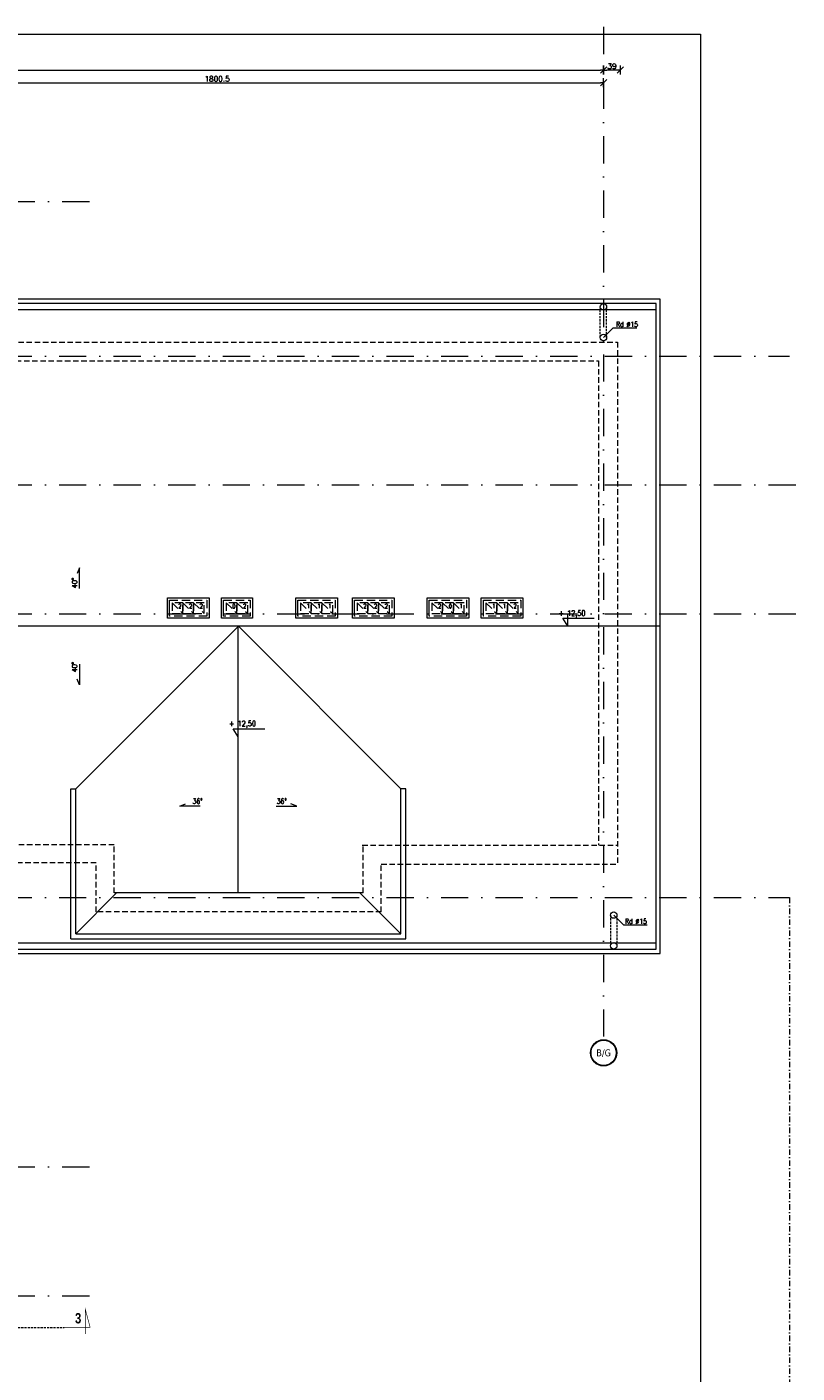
# Model space of a CAD drawing. Header units: millimetres. Extents: x 23192 to 177760, y -399809 to -79279.
# Tile 867 of 868: x 103328 to 105122, y -196709 to -193574. Entities that reach past the tile are written whole.
import ezdxf
from ezdxf.enums import TextEntityAlignment as Align

# ---------------------------------------------------------------- set-up
doc = ezdxf.new("R2010")
doc.units = ezdxf.units.MM
for name, pattern in [('6279-A-FP00$0$DASHED', [0.75, 0.5, -0.25]), ('CARKOVANA', [7.5, 5, -2.5]), ('DASHDOT', [25.4, 12.7, -6.35, 0, -6.35]), ('HIDDEN', [9.525, 6.35, -3.175])]:
    doc.linetypes.add(name, pattern=pattern)
doc.layers.get('0').update_dxf_attribs({"lineweight": 0})
for name, color, linetype, lineweight in [('!! 0_ Istn-widok', 1, 'Continuous', 15), ('!! 0_ Opis', 8, 'Continuous', 13), ('!! 0_Istn-cienka', 4, 'Continuous', 9), ('!! 0_Osie', 1, 'DASHDOT', 13), ('!! wymiary osi', 250, 'Continuous', 9), ('0-osie-liniA', 14, 'DASHDOT', 5), ('0-osie-tx', 66, 'Continuous', 9), ('0-rzedne-blok', 62, 'Continuous', 13)]:
    doc.layers.add(name, color=color, linetype=linetype, lineweight=lineweight)
doc.layers.add('!! 0_ramki', color=66, linetype='Continuous', lineweight=9, plot=False)
doc.layers.add('!! 1_Wyburzenia', color=252, linetype='CARKOVANA', lineweight=13, true_color=0x696969)
doc.styles.add('ARCHETYP', font='romans.shx', dxfattribs={"height": 15})
doc.styles.add('DEUTSCH', font='SIMPLEX8')
doc.styles.add('SIMPLEX', font='simplex.shx', dxfattribs={"width": 0.77})
doc.styles.add('STYLE7', font='ARIALNB.TTF')
doc.styles.add('TAHOMA', font='tahoma.ttf')
doc.styles.add('TXT', font='simplex.shx')
doc.dimstyles.new('DIM50', dxfattribs={"dimscale": 5, "dimtxt": 2.5, "dimasz": 1.5, "dimexe": 0, "dimexo": 0, "dimgap": 0.5, "dimtad": 1, "dimdec": 4, "dimrnd": 0.5, "dimdsep": 46, "dimtxsty": 'TXT', "dimblk1": 'TICK1', "dimblk2": 'TICK1', "dimsah": 1, "dimcen": 0, "dimse1": 1, "dimse2": 1, "dimclrd": 1, "dimclre": 7, "dimclrt": 9, "dimadec": 0, "dimazin": 0, "dimtfac": 1, "dimtdec": 4, "dimtmove": 2, "dimatfit": 3, "dimldrblk": 'TICK1', "dimfxl": 1, "dimtolj": 1, "dimarcsym": 0})

# ---------------------------------------------------------------- blocks, each defined once
blk = doc.blocks.new('*U81')
h = blk.add_hatch(color=256)
edge = h.paths.add_edge_path()
edge.add_arc((0, 0), 30.6, 0, 360)
edge = h.paths.add_edge_path(flags=17)
edge.add_arc((0, 0), 29.4, 0, 360)
for radius in [30.6, 29.4]:
    blk.add_circle((0, 0), radius)
at = {"style": 'TAHOMA', "flags": 8}
blk.add_attdef('ANSICHTSNUMMER', text='', height=16, dxfattribs=at).set_placement((0, 0), align=Align.MIDDLE_CENTER)
blk = doc.blocks.new('TICK1')
at = {"color": 2}
blk.add_line((-1, -1), (1, 1), dxfattribs=at)
at = {"color": 0}
for p, q in [((0, 0), (-1, 0)), ((0, -1.4), (0, 1.4))]:
    blk.add_line(p, q, dxfattribs=at)
blk = doc.blocks.new('*D3755')
at = {"layer": '!! wymiary osi', "color": 1, "lineweight": -2, "transparency": 16777216}
blk.add_line((48925.2, -193735.9), (54984.2, -193735.9), dxfattribs=at)
at = {"layer": 'DEFPOINTS', "color": 0, "transparency": 16777216}
for p in [(48917.7, -193635.5), (54991.7, -193635.5), (54991.7, -193735.9)]:
    blk.add_point(p, dxfattribs=at)
at = {"layer": '!! wymiary osi', "color": 1, "lineweight": -2, "transparency": 16777216, "xscale": 7.5, "yscale": 7.5, "zscale": 7.5, "rotation": 180}
blk.add_blockref('TICK1', (48917.7, -193735.9), dxfattribs=at)
at = {"layer": '!! wymiary osi', "color": 1, "lineweight": -2, "transparency": 16777216, "xscale": 7.5, "yscale": 7.5, "zscale": 7.5}
blk.add_blockref('TICK1', (54991.7, -193735.9), dxfattribs=at)
at = {"layer": '!! wymiary osi', "color": 9, "transparency": 16777216, "insert": (51954.7, -193727.1), "char_height": 12.5, "attachment_point": 5, "style": 'TXT'}
blk.add_mtext('\\A1;6074', dxfattribs=at)
blk = doc.blocks.new('*D3761')
at = {"layer": '!! wymiary osi', "color": 1, "lineweight": -2, "transparency": 16777216}
blk.add_line((53198.7, -193765.3), (54984.2, -193765.3), dxfattribs=at)
at = {"layer": 'DEFPOINTS', "color": 0, "transparency": 16777216}
for p in [(53191.2, -193765.3), (54991.7, -193765.3), (54991.7, -193765.3)]:
    blk.add_point(p, dxfattribs=at)
at = {"layer": '!! wymiary osi', "color": 1, "lineweight": -2, "transparency": 16777216, "xscale": 7.5, "yscale": 7.5, "zscale": 7.5, "rotation": 180}
blk.add_blockref('TICK1', (53191.2, -193765.3), dxfattribs=at)
at = {"layer": '!! wymiary osi', "color": 1, "lineweight": -2, "transparency": 16777216, "xscale": 7.5, "yscale": 7.5, "zscale": 7.5}
blk.add_blockref('TICK1', (54991.7, -193765.3), dxfattribs=at)
at = {"layer": '!! wymiary osi', "color": 9, "transparency": 16777216, "insert": (54091.5, -193756.5), "char_height": 12.5, "attachment_point": 5, "style": 'TXT'}
blk.add_mtext('\\A1;1800.5', dxfattribs=at)
blk = doc.blocks.new('*D3785')
at = {"layer": '!! wymiary osi', "color": 1, "lineweight": -2, "transparency": 16777216}
blk.add_line((55023.2, -193735.9), (54999.2, -193735.9), dxfattribs=at)
at = {"layer": 'DEFPOINTS', "color": 0, "transparency": 16777216}
for p in [(54991.7, -193735.9), (54991.7, -194402.1), (55030.7, -194402.1)]:
    blk.add_point(p, dxfattribs=at)
at = {"layer": '!! wymiary osi', "color": 1, "lineweight": -2, "transparency": 16777216, "xscale": 7.5, "yscale": 7.5, "zscale": 7.5, "rotation": 180}
blk.add_blockref('TICK1', (54991.7, -193735.9), dxfattribs=at)
at = {"layer": '!! wymiary osi', "color": 1, "lineweight": -2, "transparency": 16777216, "xscale": 7.5, "yscale": 7.5, "zscale": 7.5}
blk.add_blockref('TICK1', (55030.7, -193735.9), dxfattribs=at)
at = {"layer": '!! wymiary osi', "color": 9, "transparency": 16777216, "insert": (55011.2, -193727.1), "char_height": 12.5, "attachment_point": 5, "style": 'TXT'}
blk.add_mtext('\\A1;39', dxfattribs=at)
blk = doc.blocks.new('D_kota')
for p, q in [((-0.8, 15), (8.7, 15)), ((8.7, 0), (-0.8, 15)), ((8.7, 0), (8.7, 23))]:
    blk.add_line(p, q)
blk.add_lwpolyline([(-0.8, 15), (57.9, 15)])
at = {"style": 'DEUTSCH', "width": 0.8}
blk.add_attdef('POZ.ARCH', (7.3, 19.7), '', height=10, dxfattribs=at)
blk = doc.blocks.new('oznaczenie przekroi')
at = {"layer": '!! 0_ Opis', "color": 2, "const_width": 1.44}
blk.add_lwpolyline([(89794.5, -196602.5), (89855.3, -196602.5), (89844, -196560.4), (89844, -196617.7)], dxfattribs=at)
blk.add_lwpolyline([(89794.5, -196602.5), (89855.3, -196602.5), (89844, -196560.4), (89844, -196617.7)], dxfattribs=at)
at = {"layer": '!! 1_Wyburzenia'}
blk.add_lwpolyline([(87812.4, -196602.5), (89794.5, -196602.5)], dxfattribs=at)
at = {"layer": '!! 0_ Opis', "color": 9, "style": 'STYLE7', "text_generation_flag": 6, "width": 0.95}
blk.add_text('3', height=24, rotation=180, dxfattribs=at).set_placement((89820.1, -196593.1))
blk = doc.blocks.new('BLOK OSI')
blk.add_lwpolyline([(55424.2848, -195663.0883), (55424.2848, -200232.78608)])
at = {"layer": '0-osie-liniA', "ltscale": 5}
for points in [[(54991.71142, -193635.47368), (54991.71142, -195993.9543)], [(51570.03302, -194041.7797), (53810.60983, -194041.7797)], [(48639.33021, -194402.0883), (55424.2848, -194402.0883)], [(48639.25763, -194702.0883), (55442.2848, -194702.0883)], [(48639.25763, -195002.0883), (55442.2848, -195002.0883)], [(48639.33021, -195663.0883), (55424.2848, -195663.0883)], [(51570.03302, -196290.0883), (53810.60983, -196290.0883)], [(51570.03302, -196590.0883), (53810.60983, -196590.0883)]]:
    blk.add_lwpolyline(points, dxfattribs=at)
at = {"layer": '0-osie-tx'}
ref = blk.add_blockref('*U81', (54991.71142, -196024.5543), dxfattribs=dict(at, rotation=180))
ref.add_attrib('ANSICHTSNUMMER', 'B/G', dxfattribs={"layer": '0', "height": 16, "style": 'TAHOMA', "flags": 8}).set_placement((54991.71142, -196024.5543), align=Align.MIDDLE_CENTER)
at = {"layer": '!! wymiary osi'}
dim = blk.add_aligned_dim(p1=(48917.71142, -193635.47368), p2=(54991.71142, -193635.47368), distance=-100.4179, dimstyle='DIM50', dxfattribs=at)
dim.commit()
dim.dimension.update_dxf_attribs({"geometry": '*D3755', "text_midpoint": (51954.71142, -193727.14158)})
for base, p1, p2, picture, middle in [((54991.71142, -193735.89158), (55030.71142, -194402.0883), (54991.71142, -194402.0883), '*D3785', (55011.21142, -193727.14158)), ((54991.71142, -193765.29711), (53191.21142, -193765.29711), (54991.71142, -193765.29711), '*D3761', (54091.46142, -193756.54711))]:
    dim = blk.add_linear_dim(base=base, p1=p1, p2=p2, dimstyle='DIM50', dxfattribs=at)
    dim.commit()
    dim.dimension.update_dxf_attribs({"geometry": picture, "text_midpoint": middle})

msp = doc.modelspace()

# ---------------------------------------------------------------- linework, layer by layer
at = {"layer": '!! 0_ Istn-widok'}
msp.add_line((103441.84206, -195685.5883), (104198.42819, -195685.5883), dxfattribs=at)
for points in [[(103008.13512, -195731.5883), (104803.13512, -195731.5883), (104803.13512, -194207.5883), (102673.13512, -194207.5883)], [(103008.13512, -195721.5883), (104793.13512, -195721.5883), (104793.13512, -194217.5883), (102673.13512, -194217.5883)], [(104793.13512, -194232.5883), (102673.13512, -194232.5883)], [(104803.13512, -194969.5883), (99819.13512, -194969.5883)], [(103442.049, -195347.88137), (103820.34206, -194969.5883)], [(103820.13512, -195590.5883), (103820.13512, -194969.79524)], [(104198.63512, -195347.88137), (103820.34206, -194969.5883)], [(103429.84206, -195697.5883), (103429.84206, -195347.88137)], [(103429.84206, -195347.88137), (103441.84206, -195348.0883)], [(103441.84206, -195685.5883), (103441.84206, -195348.0883)], [(104198.42819, -195685.5883), (104198.63512, -195347.88137)], [(104210.65168, -195347.88137), (104198.63513, -195347.8706)], [(104210.42819, -195697.5883), (104210.65168, -195347.88137)], [(103441.84206, -195685.5883), (103536.84206, -195590.5883)], [(104103.42819, -195590.5883), (103536.84206, -195590.5883)], [(104198.42819, -195685.5883), (104103.42819, -195590.5883)], [(102993.13512, -195706.5883), (104793.13512, -195706.5883)]]:
    msp.add_lwpolyline(points, dxfattribs=at)
at = {"layer": '!! 0_ Istn-widok', "linetype": '6279-A-FP00$0$DASHED', "ltscale": 10}
for points in [[(104663.14172, -194297.0883), (104663.14172, -194227.78634)], [(104678.14172, -194297.0883), (104678.14172, -194227.78634)], [(104687.14855, -195642.0883), (104687.14855, -195711.39026)], [(104702.14855, -195642.0883), (104702.14855, -195711.39026)]]:
    msp.add_lwpolyline(points, dxfattribs=at)
at = {"layer": '!! 0_ Istn-widok'}
for points in [[(103655.13512, -194903.5883), (103752.13512, -194903.5883), (103752.13512, -194950.5883), (103655.13512, -194950.5883)], [(103781.13512, -194903.5883), (103853.13512, -194903.5883), (103853.13512, -194950.5883), (103781.13512, -194950.5883)], [(103954.13512, -194903.5883), (104051.13512, -194903.5883), (104051.13512, -194950.5883), (103954.13512, -194950.5883)], [(104086.13512, -194903.5883), (104183.13512, -194903.5883), (104183.13512, -194950.5883), (104086.13512, -194950.5883)], [(104260.13512, -194903.5883), (104357.13512, -194903.5883), (104357.13512, -194950.5883), (104260.13512, -194950.5883)], [(104386.13512, -194903.5883), (104483.13512, -194903.5883), (104483.13512, -194950.5883), (104386.13512, -194950.5883)]]:
    msp.add_lwpolyline(points, close=True, dxfattribs=at)
at = {"layer": '!! 0_ Istn-widok', "linetype": 'HIDDEN', "ltscale": 3}
for points in [[(103660.13512, -194926.5883), (103660.13512, -194908.5883), (103747.13512, -194908.5883), (103747.13512, -194926.5883)], [(103666.13512, -194914.5883), (103691.13512, -194939.5883)], [(103691.13512, -194914.5883), (103716.13512, -194939.5883)], [(103716.13512, -194914.5883), (103741.13512, -194939.5883)], [(103786.13512, -194926.5883), (103786.13512, -194908.5883), (103848.13512, -194908.5883), (103848.13512, -194926.5883)], [(103792.13512, -194914.5883), (103817.13512, -194939.5883)], [(103817.13512, -194914.5883), (103842.13512, -194939.5883)], [(103959.13512, -194926.5883), (103959.13512, -194908.5883), (104046.13512, -194908.5883), (104046.13512, -194926.5883)], [(103965.13512, -194914.5883), (103990.13512, -194939.5883)], [(103990.13512, -194914.5883), (104015.13512, -194939.5883)], [(104015.13512, -194914.5883), (104040.13512, -194939.5883)], [(104091.13512, -194926.5883), (104091.13512, -194908.5883), (104178.13512, -194908.5883), (104178.13512, -194926.5883)], [(104097.13512, -194914.5883), (104122.13512, -194939.5883)], [(104122.13512, -194914.5883), (104147.13512, -194939.5883)], [(104147.13512, -194914.5883), (104172.13512, -194939.5883)], [(104265.13512, -194926.5883), (104265.13512, -194908.5883), (104352.13512, -194908.5883), (104352.13512, -194926.5883)], [(104271.13512, -194914.5883), (104296.13512, -194939.5883)], [(104296.13512, -194914.5883), (104321.13512, -194939.5883)], [(104321.13512, -194914.5883), (104346.13512, -194939.5883)], [(104391.13512, -194926.5883), (104391.13512, -194908.5883), (104478.13512, -194908.5883), (104478.13512, -194926.5883)], [(104397.13512, -194914.5883), (104422.13512, -194939.5883)], [(104422.13512, -194914.5883), (104447.13512, -194939.5883)], [(104447.13512, -194914.5883), (104472.13512, -194939.5883)]]:
    msp.add_lwpolyline(points, dxfattribs=at)
for points in [[(103660.13512, -194908.5883), (103747.13512, -194908.5883), (103747.13512, -194945.5883), (103660.13512, -194945.5883)], [(103666.13512, -194939.5883), (103691.13512, -194939.5883), (103691.13512, -194914.5883), (103666.13512, -194914.5883)], [(103691.13512, -194939.5883), (103716.13512, -194939.5883), (103716.13512, -194914.5883), (103691.13512, -194914.5883)], [(103716.13512, -194939.5883), (103741.13512, -194939.5883), (103741.13512, -194914.5883), (103716.13512, -194914.5883)], [(103786.13512, -194908.5883), (103848.13512, -194908.5883), (103848.13512, -194945.5883), (103786.13512, -194945.5883)], [(103792.13512, -194939.5883), (103817.13512, -194939.5883), (103817.13512, -194914.5883), (103792.13512, -194914.5883)], [(103817.13512, -194939.5883), (103842.13512, -194939.5883), (103842.13512, -194914.5883), (103817.13512, -194914.5883)], [(103959.13512, -194908.5883), (104046.13512, -194908.5883), (104046.13512, -194945.5883), (103959.13512, -194945.5883)], [(103965.13512, -194939.5883), (103990.13512, -194939.5883), (103990.13512, -194914.5883), (103965.13512, -194914.5883)], [(103990.13512, -194939.5883), (104015.13512, -194939.5883), (104015.13512, -194914.5883), (103990.13512, -194914.5883)], [(104015.13512, -194939.5883), (104040.13512, -194939.5883), (104040.13512, -194914.5883), (104015.13512, -194914.5883)], [(104091.13512, -194908.5883), (104178.13512, -194908.5883), (104178.13512, -194945.5883), (104091.13512, -194945.5883)], [(104097.13512, -194939.5883), (104122.13512, -194939.5883), (104122.13512, -194914.5883), (104097.13512, -194914.5883)], [(104122.13512, -194939.5883), (104147.13512, -194939.5883), (104147.13512, -194914.5883), (104122.13512, -194914.5883)], [(104147.13512, -194939.5883), (104172.13512, -194939.5883), (104172.13512, -194914.5883), (104147.13512, -194914.5883)], [(104265.13512, -194908.5883), (104352.13512, -194908.5883), (104352.13512, -194945.5883), (104265.13512, -194945.5883)], [(104271.13512, -194939.5883), (104296.13512, -194939.5883), (104296.13512, -194914.5883), (104271.13512, -194914.5883)], [(104296.13512, -194939.5883), (104321.13512, -194939.5883), (104321.13512, -194914.5883), (104296.13512, -194914.5883)], [(104321.13512, -194939.5883), (104346.13512, -194939.5883), (104346.13512, -194914.5883), (104321.13512, -194914.5883)], [(104391.13512, -194908.5883), (104478.13512, -194908.5883), (104478.13512, -194945.5883), (104391.13512, -194945.5883)], [(104397.13512, -194939.5883), (104422.13512, -194939.5883), (104422.13512, -194914.5883), (104397.13512, -194914.5883)], [(104422.13512, -194939.5883), (104447.13512, -194939.5883), (104447.13512, -194914.5883), (104422.13512, -194914.5883)], [(104447.13512, -194939.5883), (104472.13512, -194939.5883), (104472.13512, -194914.5883), (104447.13512, -194914.5883)]]:
    msp.add_lwpolyline(points, close=True, dxfattribs=at)
at = {"layer": '!! 0_ Istn-widok'}
for centre in [(104670.64172, -194225.87234), (104670.64172, -194297.0883), (104694.64855, -195642.0883), (104694.64855, -195713.68923)]:
    msp.add_circle(centre, 7.5, dxfattribs=at)
at = {"layer": '!! 0_ Opis'}
for points in [[(104693.27892, -194274.4511), (104670.64172, -194297.0883)], [(104693.27892, -194274.4511), (104748.16425, -194274.4511)], [(103450.2796, -194881.17971), (103450.2796, -194833.40744), (103444.83742, -194846.77375)], [(103450.2796, -195057.99688), (103450.2796, -195105.76916), (103444.83742, -195092.40285)], [(103731.72654, -195388.07329), (103683.95426, -195388.07329), (103697.32058, -195382.63112)], [(103908.54371, -195388.07329), (103956.31599, -195388.07329), (103942.94967, -195382.63112)], [(104717.28575, -195664.7255), (104694.64855, -195642.0883)], [(104717.28575, -195664.7255), (104772.17109, -195664.7255)]]:
    msp.add_lwpolyline(points, dxfattribs=at)
at = {"layer": '!! 0_Istn-cienka', "linetype": 'HIDDEN', "ltscale": 2}
for points in [[(102603.13512, -194307.5883), (104703.13512, -194307.5883)], [(104703.13512, -194307.5883), (104703.13512, -195523.5883)], [(102559.13512, -194351.5883), (104659.13512, -194351.5883)], [(104659.13512, -194351.5883), (104659.13512, -195479.5883)], [(103531.13512, -195478.5883), (102728.13512, -195478.5883)], [(104109.13512, -195590.5883), (103531.13512, -195590.5883), (103531.13512, -195478.5883)], [(104109.13512, -195479.5883), (104703.13512, -195479.5883)], [(104111.13512, -195590.5883), (104111.13512, -195481.5883)], [(103489.13512, -195520.5883), (102772.13512, -195520.5883)], [(104153.13512, -195634.5883), (103489.13512, -195634.5883), (103489.13512, -195520.5883)], [(104153.13512, -195523.5883), (104703.13512, -195523.5883)], [(104153.13512, -195634.5883), (104153.13512, -195523.5883)], [(104111.13512, -195590.5883), (104094.13512, -195590.5883)], [(104153.13512, -195634.5883), (104089.13512, -195634.5883)]]:
    msp.add_lwpolyline(points, dxfattribs=at)
at = {"layer": '!! 0_ramki'}
msp.add_lwpolyline([(98318.49381, -193590.2672), (104896.74134, -193590.2672), (104896.74134, -199941.57368), (98318.49381, -199941.57368)], close=True, dxfattribs=at)
at = {"layer": '!! wymiary osi'}
msp.add_lwpolyline([(103429.84206, -195697.5883), (104210.42819, -195697.5883)], dxfattribs=at)

# ---------------------------------------------------------------- block references
at = {"layer": '!! 0_Osie'}
msp.add_blockref('BLOK OSI', (49679.4237, 61.73009), dxfattribs=at)
at = {"layer": '!! 1_Wyburzenia'}
msp.add_blockref('oznaczenie przekroi', (13619.88099, 0.26991), dxfattribs=at)
at = {"layer": '0-rzedne-blok'}
ref = msp.add_blockref('D_kota', (104576.87096, -194969.5883), dxfattribs=dict(at, xscale=1.250000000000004, yscale=1.250000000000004, zscale=1.250000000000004))
ref.add_attrib('POZ.ARCH', '+ 12,50', (104566.04564, -194945.00836), dxfattribs={"layer": '0', "height": 12.5, "style": 'DEUTSCH', "width": 0.8})
ref = msp.add_blockref('D_kota', (103809.30981, -195226.8383), dxfattribs=dict(at, xscale=1.250000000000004, yscale=1.250000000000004, zscale=1.250000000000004))
ref.add_attrib('POZ.ARCH', '+ 12,50', (103798.48449, -195202.25836), dxfattribs={"layer": '0', "height": 12.5, "style": 'DEUTSCH', "width": 0.8})

# ---------------------------------------------------------------- texts
at = {"layer": '!! 0_ Istn-widok', "linetype": 'HIDDEN', "ltscale": 3, "style": 'ARCHETYP', "width": 0.8}
for s, p in [('2', (103680.29656, -194927.41077)), ('2', (103705.29656, -194927.41077)), ('2', (103730.29656, -194927.41077)), ('0', (103806.29656, -194927.41077)), ('2', (103831.29656, -194927.41077)), ('1', (103979.29656, -194927.41077)), ('1', (104004.29656, -194927.41077)), ('1', (104029.29656, -194927.41077)), ('2', (104111.29656, -194927.41077)), ('2', (104136.29656, -194927.41077)), ('2', (104161.29656, -194927.41077)), ('2', (104285.29656, -194927.41077)), ('0', (104310.29656, -194927.41077)), ('1', (104335.29656, -194927.41077)), ('1', (104411.29656, -194927.41077)), ('1', (104436.29656, -194927.41077)), ('2', (104461.29656, -194927.41077))]:
    msp.add_text(s, height=10, rotation=0.00000004, dxfattribs=at).set_placement(p)
at = {"layer": '!! 0_ Opis'}
for s, rotation, style, width, p in [('Rd %%C15', 0.00000004, 'ARCHETYP', 0.7, (104700.12457, -194272.27771)), ('40%%D', 90, 'SIMPLEX', 0.75, (103444.94422, -194880.20754)), ('40%%D', 90, 'SIMPLEX', 0.75, (103444.94422, -195076.11192)), ('Rd %%C15', 0.00000004, 'ARCHETYP', 0.7, (104720.85747, -195662.55211))]:
    msp.add_text(s, height=12, rotation=rotation, dxfattribs=dict(at, style=style, width=width)).set_placement(p)
at = {"layer": '!! 0_ Opis', "style": 'SIMPLEX', "width": 0.75}
for p in [(103713.61151, -195382.73792), (103909.51588, -195382.73792)]:
    msp.add_text('36%%D', height=12, dxfattribs=at).set_placement(p)

doc.saveas('drawing.dxf')
